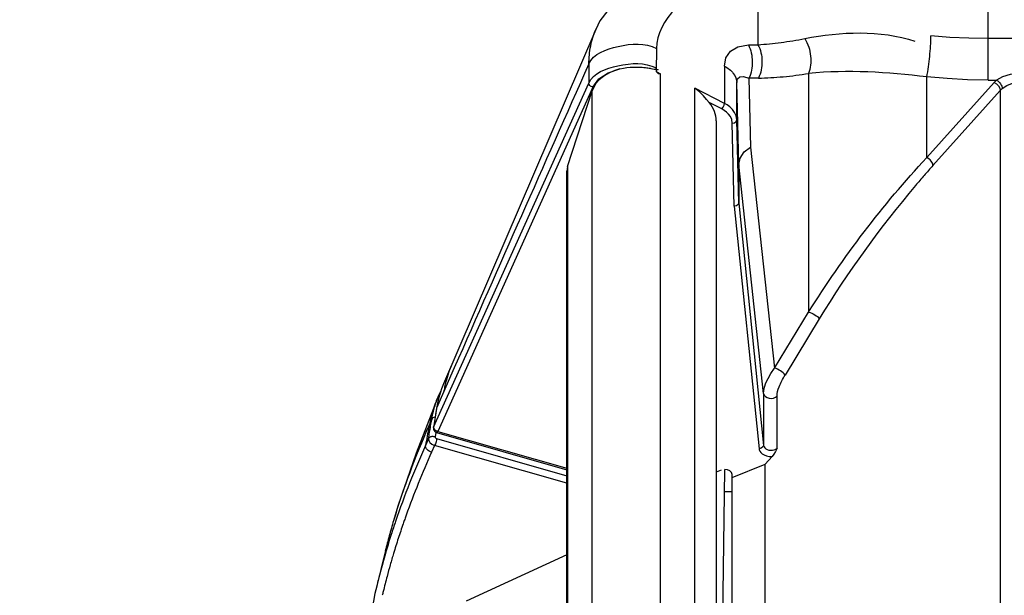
# Paper-space layout 'Sheet' of a CAD drawing. Header units: inches. Extents: x 0.2 to 10.8, y 0.2 to 8.3.
# Tile 408 of 545: x 7.28 to 7.549, y 5.279 to 5.436. Entities that reach past the tile are written whole.
import ezdxf

# ---------------------------------------------------------------- set-up
doc = ezdxf.new("R2010")
doc.units = ezdxf.units.IN
doc.header["$MEASUREMENT"] = 0
doc.layers.get('0').update_dxf_attribs({"lineweight": 5})
doc.styles.add('My Text', font='tahoma.ttf')
doc.dimstyles.new('My Dimension - mm [in] (ANSI)$0', dxfattribs={"dimtxt": 0.12, "dimasz": 0.09842519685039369, "dimexe": 0.125, "dimexo": 0.06299999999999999, "dimgap": 0.03149606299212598, "dimtad": 0, "dimlfac": 250, "dimzin": 4, "dimdsep": 46, "dimtxsty": 'My Text', "dimblk": 'Filled-1', "dimcen": 0.09, "dimclrd": 1, "dimclre": 1, "dimclrt": 1, "dimadec": 1, "dimazin": 1, "dimtfac": 1, "dimtofl": 0, "dimtmove": 0, "dimatfit": 3, "dimfxl": 1, "dimtolj": 1, "dimtzin": 4, "dimlwd": -1, "dimlwe": -1, "dimarcsym": 0})

# ---------------------------------------------------------------- blocks, each defined once
blk = doc.blocks.new('*D9')
at = {"color": 1, "true_color": 0xff0000}
for p, q in [((5.461310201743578, 5.576518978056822), (5.461310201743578, 5.817323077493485)), ((5.701310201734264, 5.590889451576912), (5.701310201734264, 5.817323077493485)), ((5.362885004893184, 5.692323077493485), (5.26445980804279, 5.692323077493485)), ((5.799735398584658, 5.692323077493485), (5.898160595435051, 5.692323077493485))]:
    blk.add_line(p, q, dxfattribs=at)
at = {"layer": 'Defpoints', "color": 0}
for p in [(5.461310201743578, 5.692323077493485), (5.701310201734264, 5.527889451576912), (5.461310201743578, 5.513518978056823)]:
    blk.add_point(p, dxfattribs=at)
at = {"color": 1, "true_color": 0xff0000, "insert": (6.673954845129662, 5.692323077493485), "char_height": 0.12, "attachment_point": 5, "style": 'My Text'}
blk.add_mtext('\\A1;60.00 mm [2.362 in]', dxfattribs=at)
blk = doc.blocks.new('Filled-1')

psp = doc.layouts.new('Sheet')

# ---------------------------------------------------------------- linework, layer by layer
at = {"color": 0, "linetype": 'ByBlock', "lineweight": -3}
for p, q in [((7.544570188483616, 5.419666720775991), (7.54457018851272, 5.453578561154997)), ((7.481725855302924, 5.444728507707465), (7.481725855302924, 5.429338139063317)), ((7.437426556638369, 5.433465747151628), (7.395868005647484, 5.336687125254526)), ((7.875184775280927, 5.430980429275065), (7.54457018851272, 5.430980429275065)), ((7.45396779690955, 5.428324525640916), (7.453896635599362, 5.421971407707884)), ((7.47909978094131, 5.42928342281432), (7.481725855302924, 5.429338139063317)), ((7.435531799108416, 5.424057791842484), (7.435488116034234, 5.418850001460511)), ((7.452482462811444, 5.422844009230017), (7.453387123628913, 5.422674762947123)), ((7.453896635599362, 5.421971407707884), (7.454491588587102, 5.421478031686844)), ((7.453896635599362, 5.421971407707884), (7.455115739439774, 5.421344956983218)), ((7.453903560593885, 5.422589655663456), (7.454414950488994, 5.422567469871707)), ((7.454414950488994, 5.422567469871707), (7.454494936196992, 5.42264647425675)), ((7.472574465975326, 5.423466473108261), (7.472574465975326, 5.413301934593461)), ((7.454491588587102, 5.421478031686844), (7.45491167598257, 5.421391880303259)), ((7.45491167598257, 5.421391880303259), (7.455115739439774, 5.421344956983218)), ((7.455115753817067, 5.207618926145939), (7.455115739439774, 5.421344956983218)), ((7.475918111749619, 5.408765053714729), (7.475918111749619, 5.418964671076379)), ((7.476478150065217, 5.396572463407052), (7.475918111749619, 5.418964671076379)), ((7.481850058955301, 5.420201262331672), (7.479223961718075, 5.420146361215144)), ((7.479223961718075, 5.420146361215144), (7.479693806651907, 5.401360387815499)), ((7.495554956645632, 5.42145782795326), (7.495554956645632, 5.356265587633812)), ((7.527815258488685, 5.398487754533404), (7.527815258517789, 5.420526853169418)), ((7.527815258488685, 5.398487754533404), (7.54621687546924, 5.419017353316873)), ((7.544570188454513, 5.419666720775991), (7.546895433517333, 5.419666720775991)), ((7.54621687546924, 5.419017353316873), (7.546895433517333, 5.419666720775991)), ((7.393136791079, 5.324836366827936), (7.435487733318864, 5.418850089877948)), ((7.436609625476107, 5.417738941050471), (7.394251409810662, 5.323640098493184)), ((7.429685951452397, 5.39607423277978), (7.436439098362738, 5.416727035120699)), ((7.436439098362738, 5.207837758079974), (7.436439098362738, 5.416727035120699)), ((7.464489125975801, 5.206428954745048), (7.464489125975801, 5.417492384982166)), ((7.472574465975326, 5.413301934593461), (7.464489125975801, 5.417492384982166)), ((7.529502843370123, 5.396318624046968), (7.547904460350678, 5.41684822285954)), ((7.547904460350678, 5.41684822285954), (7.548413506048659, 5.417335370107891)), ((7.547904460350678, 5.41684822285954), (7.547904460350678, 5.146248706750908)), ((7.471855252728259, 5.411763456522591), (7.468415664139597, 5.413546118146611)), ((7.470336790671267, 5.408520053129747), (7.470336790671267, 5.203846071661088)), ((7.476478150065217, 5.386070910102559), (7.475918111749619, 5.408765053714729)), ((7.475257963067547, 5.38518448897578), (7.474697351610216, 5.407901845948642)), ((7.479693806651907, 5.401360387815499), (7.486223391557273, 5.340939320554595)), ((7.42948190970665, 5.190917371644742), (7.42948190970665, 5.394807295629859)), ((7.429685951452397, 5.39607423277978), (7.429483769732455, 5.394807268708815)), ((7.429685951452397, 5.39607423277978), (7.429685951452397, 5.191417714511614)), ((7.476478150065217, 5.396562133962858), (7.476478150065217, 5.386070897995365)), ((7.48324124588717, 5.33398028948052), (7.476478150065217, 5.396562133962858)), ((7.475257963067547, 5.38518448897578), (7.482023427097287, 5.318933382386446)), ((7.476478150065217, 5.386070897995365), (7.48324124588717, 5.319842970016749)), ((7.486223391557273, 5.340939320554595), (7.495554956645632, 5.356265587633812)), ((7.498436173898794, 5.354376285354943), (7.489104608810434, 5.339050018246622)), ((7.398780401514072, 5.34103070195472), (7.393952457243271, 5.330029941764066)), ((7.39585395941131, 5.336654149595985), (7.395315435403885, 5.335279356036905)), ((7.394548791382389, 5.33359051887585), (7.393858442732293, 5.331969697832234)), ((7.394484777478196, 5.333441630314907), (7.394138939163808, 5.332584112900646)), ((7.394754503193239, 5.333564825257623), (7.394265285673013, 5.331710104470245)), ((7.39509549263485, 5.334744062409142), (7.394548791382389, 5.33359051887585)), ((7.395315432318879, 5.335279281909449), (7.394730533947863, 5.333500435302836)), ((7.395184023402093, 5.334885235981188), (7.39509549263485, 5.334744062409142)), ((7.48324124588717, 5.33398028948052), (7.48324124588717, 5.319842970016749)), ((7.486921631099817, 5.319115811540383), (7.486921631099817, 5.333325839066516)), ((7.393858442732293, 5.331969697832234), (7.393688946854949, 5.33156246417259)), ((7.394300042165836, 5.33181300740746), (7.393906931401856, 5.329876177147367)), ((7.394138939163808, 5.332584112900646), (7.393998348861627, 5.332209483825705)), ((7.393906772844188, 5.329874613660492), (7.393087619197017, 5.324669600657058)), ((7.393952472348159, 5.330030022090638), (7.393676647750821, 5.328305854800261)), ((7.393952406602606, 5.330030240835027), (7.393906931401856, 5.329876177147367)), ((7.392603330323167, 5.32695099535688), (7.391833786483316, 5.325197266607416)), ((7.391967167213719, 5.325498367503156), (7.391841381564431, 5.325197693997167)), ((7.391967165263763, 5.325498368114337), (7.391855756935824, 5.324908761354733)), ((7.392308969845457, 5.325185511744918), (7.392603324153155, 5.326950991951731)), ((7.393136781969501, 5.324836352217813), (7.393089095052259, 5.324675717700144)), ((7.393238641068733, 5.324354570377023), (7.393136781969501, 5.324836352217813)), ((7.393724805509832, 5.323369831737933), (7.39352812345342, 5.322134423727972)), ((7.39394352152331, 5.323334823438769), (7.42948190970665, 5.313173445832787)), ((7.394251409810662, 5.323640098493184), (7.393943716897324, 5.323334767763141)), ((7.394251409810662, 5.323640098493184), (7.42948190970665, 5.313566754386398)), ((7.391733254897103, 5.32163175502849), (7.390915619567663, 5.319815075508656)), ((7.393387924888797, 5.319790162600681), (7.392588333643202, 5.318011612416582)), ((7.42948190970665, 5.309470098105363), (7.393387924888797, 5.319790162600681)), ((7.393921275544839, 5.321716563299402), (7.42948190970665, 5.311548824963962)), ((7.483678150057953, 5.314701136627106), (7.485586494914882, 5.316806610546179)), ((7.474714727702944, 5.311039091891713), (7.483678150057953, 5.314701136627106)), ((7.483681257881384, 5.199385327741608), (7.483678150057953, 5.314701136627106)), ((7.471622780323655, 5.313067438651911), (7.470336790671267, 5.312542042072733)), ((7.472565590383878, 5.313255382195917), (7.471235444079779, 5.204848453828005)), ((7.474714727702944, 5.311039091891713), (7.474652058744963, 5.311885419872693)), ((7.474714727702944, 5.200925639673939), (7.474714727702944, 5.311039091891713)), ((7.472568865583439, 5.307262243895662), (7.474714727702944, 5.307262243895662)), ((7.379951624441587, 5.291074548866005), (7.377348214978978, 5.280372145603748)), ((7.42948190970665, 5.289965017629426), (7.4019909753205, 5.277239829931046)), ((7.377349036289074, 5.28037345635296), (7.377103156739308, 5.279323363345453))]:
    psp.add_line(p, q, dxfattribs=at)
for points in [[(7.462699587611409, 5.44957937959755), (7.455458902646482, 5.448637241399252), (7.448545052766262, 5.445907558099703), (7.442861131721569, 5.441589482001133), (7.438564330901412, 5.435805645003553), (7.437418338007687, 5.433446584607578)], [(7.54457018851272, 5.430980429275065), (7.539354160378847, 5.431069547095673), (7.534150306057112, 5.431336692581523), (7.528970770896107, 5.431781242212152)], [(7.472574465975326, 5.423466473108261), (7.47297024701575, 5.425754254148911), (7.474173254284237, 5.42756885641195), (7.476203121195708, 5.428790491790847), (7.47909978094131, 5.42928342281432)], [(7.436609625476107, 5.417738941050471), (7.438228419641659, 5.419959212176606), (7.440788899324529, 5.421674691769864), (7.444013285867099, 5.422698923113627)], [(7.444013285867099, 5.422698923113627), (7.445004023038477, 5.422911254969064), (7.445945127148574, 5.423058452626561), (7.446817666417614, 5.423151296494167), (7.447615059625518, 5.423201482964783), (7.448337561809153, 5.423219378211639), (7.448987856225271, 5.423213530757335), (7.449570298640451, 5.423190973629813), (7.450090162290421, 5.423157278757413), (7.450553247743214, 5.423116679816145), (7.450965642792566, 5.423072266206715), (7.45133354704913, 5.423026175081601), (7.451663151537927, 5.422979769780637), (7.451960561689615, 5.422933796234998), (7.452231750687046, 5.422888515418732), (7.452482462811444, 5.422844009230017)], [(7.453387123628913, 5.422674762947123), (7.45361281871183, 5.42263495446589), (7.453838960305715, 5.422598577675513), (7.453903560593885, 5.422589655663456)], [(7.475918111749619, 5.418964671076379), (7.476137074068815, 5.420026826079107), (7.476745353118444, 5.420582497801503), (7.477744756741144, 5.420655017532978), (7.479223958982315, 5.420146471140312)], [(7.544570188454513, 5.419666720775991), (7.538967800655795, 5.4197624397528), (7.533378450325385, 5.420049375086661), (7.527815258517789, 5.420526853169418)], [(7.54621687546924, 5.419017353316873), (7.546862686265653, 5.418620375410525), (7.547410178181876, 5.418068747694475), (7.547776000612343, 5.417446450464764), (7.547904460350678, 5.41684822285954)], [(7.552972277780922, 5.421475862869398), (7.550596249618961, 5.421216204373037), (7.54853732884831, 5.42055037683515), (7.546895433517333, 5.419666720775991)], [(7.548413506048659, 5.417335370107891), (7.549698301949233, 5.418212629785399), (7.55125725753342, 5.418860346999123), (7.552972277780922, 5.419102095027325)], [(7.468415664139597, 5.413546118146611), (7.467705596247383, 5.414395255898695), (7.466827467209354, 5.415367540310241), (7.465765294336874, 5.4164135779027), (7.464489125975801, 5.417492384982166)], [(7.471855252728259, 5.411763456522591), (7.472209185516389, 5.412221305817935), (7.472472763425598, 5.412785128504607), (7.472574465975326, 5.413301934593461)], [(7.474697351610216, 5.407901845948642), (7.474539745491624, 5.408852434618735), (7.474176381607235, 5.40967189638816), (7.473681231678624, 5.410360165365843), (7.473108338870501, 5.410927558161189), (7.472493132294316, 5.411389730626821), (7.471855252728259, 5.411763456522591)], [(7.475918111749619, 5.408765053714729), (7.475732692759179, 5.409883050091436), (7.475305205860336, 5.41084633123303), (7.474722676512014, 5.411654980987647), (7.474048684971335, 5.412321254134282), (7.473324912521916, 5.412863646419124), (7.472574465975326, 5.413301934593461)], [(7.474697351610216, 5.407901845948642), (7.475306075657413, 5.408017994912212), (7.475753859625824, 5.40833462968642), (7.475918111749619, 5.408765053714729)], [(7.476478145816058, 5.396572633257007), (7.476858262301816, 5.398368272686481), (7.477965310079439, 5.400016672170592), (7.479693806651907, 5.401360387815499)], [(7.47647736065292, 5.386078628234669), (7.476314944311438, 5.385638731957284), (7.47586562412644, 5.385312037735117), (7.475257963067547, 5.38518448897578)], [(7.48324124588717, 5.33398028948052), (7.483310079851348, 5.334821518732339), (7.483526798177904, 5.335790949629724), (7.483907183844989, 5.336891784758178), (7.484467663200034, 5.338117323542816), (7.485231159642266, 5.339469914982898), (7.486223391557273, 5.340939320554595)], [(7.393689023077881, 5.331562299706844), (7.38833470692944, 5.317741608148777), (7.383384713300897, 5.303184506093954), (7.382187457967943, 5.299260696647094)], [(7.393089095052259, 5.324675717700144), (7.393074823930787, 5.324507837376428), (7.393115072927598, 5.324184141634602), (7.393236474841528, 5.323897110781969), (7.393417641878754, 5.323660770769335), (7.393633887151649, 5.323480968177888), (7.393866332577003, 5.323360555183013), (7.393943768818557, 5.323334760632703)], [(7.394251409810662, 5.323640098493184), (7.393652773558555, 5.323909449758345), (7.393238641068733, 5.324354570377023)], [(7.391733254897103, 5.32163175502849), (7.391780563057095, 5.321136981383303), (7.392062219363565, 5.320631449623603), (7.392619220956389, 5.320133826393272), (7.393387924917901, 5.319790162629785)], [(7.393921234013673, 5.321716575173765), (7.393883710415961, 5.321332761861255), (7.393784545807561, 5.320851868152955), (7.39361436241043, 5.320300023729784), (7.393387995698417, 5.319790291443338)], [(7.48324124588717, 5.319842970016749), (7.483077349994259, 5.319406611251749), (7.482630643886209, 5.319072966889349), (7.482023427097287, 5.318933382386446)], [(7.48324124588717, 5.319842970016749), (7.483285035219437, 5.319633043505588), (7.483385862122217, 5.31940522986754), (7.483561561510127, 5.319165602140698), (7.483831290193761, 5.318927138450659), (7.484204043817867, 5.318715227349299), (7.484665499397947, 5.318562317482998), (7.485178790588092, 5.318494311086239), (7.485698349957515, 5.318522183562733), (7.486182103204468, 5.318643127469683), (7.486598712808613, 5.318846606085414), (7.486921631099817, 5.319115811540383)], [(7.482023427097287, 5.318933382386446), (7.482087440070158, 5.318617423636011), (7.482231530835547, 5.318276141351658), (7.482479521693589, 5.317917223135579), (7.482857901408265, 5.317556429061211), (7.483382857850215, 5.31722532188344), (7.484043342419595, 5.316966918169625), (7.484797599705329, 5.316820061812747), (7.485586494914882, 5.316806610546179)], [(7.486921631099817, 5.319115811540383), (7.486480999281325, 5.31820786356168), (7.486033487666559, 5.317411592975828), (7.48558649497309, 5.316806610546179)], [(7.377103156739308, 5.279323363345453), (7.37337352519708, 5.257826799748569), (7.372125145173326, 5.23627901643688)]]:
    psp.add_lwpolyline(points, dxfattribs=at)
for centre, radius, start, end in [((24.77566005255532, -2.301185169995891), 18.9831348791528, 155.9864373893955, 156.260482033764), ((7.425122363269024, 5.329945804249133), 0.02956416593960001, 170.0639947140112, 171.1487492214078), ((7.421021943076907, 5.322257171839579), 0.02879789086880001, 160.318271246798, 161.1928815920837), ((7.420954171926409, 5.322281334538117), 0.02872594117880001, 159.7773796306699, 160.318123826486), ((7.601839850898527, 5.22458957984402), 0.2314231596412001, 155.7018620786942, 161.2237213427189), ((7.573794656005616, 5.232536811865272), 0.2001182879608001, 166.3050747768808, 166.6140826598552)]:
    psp.add_arc(centre, radius, start, end, dxfattribs=at)
for centre, major_axis, ratio, start_param, end_param in [((7.448133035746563, 5.414678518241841), (0.011998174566, -0.0002960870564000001), 0.7068914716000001, 1.938680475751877, 2.9326976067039), ((7.456350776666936, 5.408692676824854), (0.0139838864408, -0.0003450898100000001), 0.7068914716, 0.0174426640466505, 0.5477741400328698), ((7.472648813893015, 5.311835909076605), (0.002005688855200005, -4.949573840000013e-05), 0.7068914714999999, 0.06980256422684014, 1.58823899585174)]:
    psp.add_ellipse(centre, major_axis=major_axis, ratio=ratio, start_param=start_param, end_param=end_param, dxfattribs=at)
for points in [[(7.469913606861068, 5.444482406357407), (7.462347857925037, 5.444340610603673), (7.454096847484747, 5.43589050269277), (7.45396779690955, 5.428324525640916)], [(7.494485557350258, 5.431005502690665), (7.504340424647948, 5.432933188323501), (7.515045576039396, 5.4333985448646), (7.524602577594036, 5.430316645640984)], [(7.527815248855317, 5.420526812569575), (7.51713208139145, 5.421792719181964), (7.506257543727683, 5.422546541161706), (7.495554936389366, 5.421457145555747)], [(7.495557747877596, 5.356265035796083), (7.504940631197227, 5.371287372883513), (7.515750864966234, 5.385521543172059), (7.527818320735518, 5.398486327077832)], [(7.524751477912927, 5.390845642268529), (7.51506372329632, 5.37940577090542), (7.506194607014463, 5.367203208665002), (7.498436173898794, 5.354376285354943)], [(7.391833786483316, 5.325197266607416), (7.388099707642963, 5.316753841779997), (7.384808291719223, 5.308087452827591), (7.382181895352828, 5.299236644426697)]]:
    psp.add_open_spline(points, degree=3, dxfattribs=at)
for points, knots in [([(7.435531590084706, 5.424056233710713), (7.435554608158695, 5.42570726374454), (7.435862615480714, 5.428921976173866), (7.436793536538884, 5.432022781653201), (7.437407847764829, 5.433455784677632)], [0, 0, 0, 0, 0.5143387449, 1, 1, 1, 1]), ([(7.435531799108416, 5.424057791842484), (7.436788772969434, 5.42688838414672), (7.444018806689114, 5.429461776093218), (7.450861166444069, 5.429924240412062), (7.453967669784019, 5.42832439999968)], [0, 0, 0, 0, 0.4698753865, 1, 1, 1, 1]), ([(7.481725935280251, 5.429338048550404), (7.483826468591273, 5.429463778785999), (7.488101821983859, 5.42988349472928), (7.492338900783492, 5.430585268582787), (7.494485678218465, 5.431005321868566)], [0, 0, 0, 0, 0.4903077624, 1, 1, 1, 1]), ([(7.494485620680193, 5.43100540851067), (7.495395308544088, 5.429568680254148), (7.49642001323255, 5.426324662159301), (7.496117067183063, 5.422934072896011), (7.495554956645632, 5.421457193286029)], [0, 0, 0, 0, 0.5183298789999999, 1, 1, 1, 1]), ([(7.527815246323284, 5.420526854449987), (7.528197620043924, 5.422379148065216), (7.528678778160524, 5.426128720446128), (7.528970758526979, 5.429898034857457), (7.528970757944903, 5.431781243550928)], [0, 0, 0, 0, 0.5010783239, 1, 1, 1, 1]), ([(7.479099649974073, 5.429283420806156), (7.479814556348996, 5.427895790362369), (7.480458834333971, 5.424730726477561), (7.479901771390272, 5.421547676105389), (7.479223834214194, 5.420146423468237)], [0, 0, 0, 0, 0.5006945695, 1, 1, 1, 1]), ([(7.481725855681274, 5.429338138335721), (7.482437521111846, 5.427956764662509), (7.483148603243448, 5.424797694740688), (7.482533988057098, 5.421612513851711), (7.481849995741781, 5.4202011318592)], [0, 0, 0, 0, 0.4976826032, 1, 1, 1, 1]), ([(7.435488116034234, 5.418850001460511), (7.436755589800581, 5.421663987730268), (7.443993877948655, 5.424186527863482), (7.450810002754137, 5.424580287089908), (7.453907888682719, 5.422975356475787)], [0, 0, 0, 0, 0.4693790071, 1, 1, 1, 1]), ([(7.472574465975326, 5.423466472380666), (7.473502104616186, 5.422997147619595), (7.475103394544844, 5.421784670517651), (7.475895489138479, 5.419861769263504), (7.475918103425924, 5.418964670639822)], [0, 0, 0, 0, 0.5367120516, 1, 1, 1, 1]), ([(7.481850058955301, 5.420201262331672), (7.48410258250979, 5.420248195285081), (7.48868906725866, 5.420519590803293), (7.493246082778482, 5.421096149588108), (7.495554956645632, 5.42145782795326)], [0, 0, 0, 0, 0.4908478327, 1, 1, 1, 1]), ([(7.546895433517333, 5.419666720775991), (7.547326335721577, 5.419405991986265), (7.548004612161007, 5.418707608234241), (7.548413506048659, 5.417783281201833), (7.548413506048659, 5.417335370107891)], [0, 0, 0, 0, 0.5292846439, 1, 1, 1, 1]), ([(7.436609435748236, 5.417738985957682), (7.436314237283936, 5.417808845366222), (7.435802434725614, 5.418067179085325), (7.435484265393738, 5.418600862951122), (7.435487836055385, 5.418850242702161)], [0, 0, 0, 0, 0.5487978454, 1, 1, 1, 1]), ([(7.529502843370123, 5.396318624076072), (7.529502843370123, 5.396757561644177), (7.529037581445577, 5.397671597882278), (7.528278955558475, 5.398279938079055), (7.527815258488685, 5.398487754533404)], [0, 0, 0, 0, 0.4634670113, 1, 1, 1, 1]), ([(7.529502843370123, 5.396318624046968), (7.528705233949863, 5.395422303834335), (7.527110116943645, 5.393607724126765), (7.525537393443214, 5.391773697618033), (7.524751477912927, 5.390845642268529)], [0, 0, 0, 0, 0.4966266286, 1, 1, 1, 1]), ([(7.495554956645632, 5.356265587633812), (7.496163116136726, 5.356162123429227), (7.497183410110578, 5.355579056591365), (7.4982089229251, 5.354875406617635), (7.498436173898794, 5.354376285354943)], [0, 0, 0, 0, 0.5293813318, 1, 1, 1, 1]), ([(7.397894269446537, 5.341422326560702), (7.39755756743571, 5.34063746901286), (7.396952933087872, 5.339031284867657), (7.396495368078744, 5.337377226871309), (7.396303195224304, 5.336539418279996)], [0, 0, 0, 0, 0.4983851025, 1, 1, 1, 1]), ([(7.489104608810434, 5.339050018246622), (7.48887735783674, 5.339549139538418), (7.487851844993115, 5.340252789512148), (7.486831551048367, 5.34083585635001), (7.486223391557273, 5.340939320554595)], [0, 0, 0, 0, 0.4706186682, 1, 1, 1, 1]), ([(7.486921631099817, 5.333325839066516), (7.486921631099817, 5.334187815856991), (7.487542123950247, 5.336208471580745), (7.48848339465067, 5.33802972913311), (7.489104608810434, 5.339050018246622)], [0, 0, 0, 0, 0.4191465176, 1, 1, 1, 1]), ([(7.396303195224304, 5.336539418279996), (7.39624655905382, 5.336292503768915), (7.396139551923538, 5.335796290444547), (7.396045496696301, 5.335297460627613), (7.396001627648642, 5.335047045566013)], [0, 0, 0, 0, 0.4991115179, 1, 1, 1, 1]), ([(7.48324124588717, 5.33398028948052), (7.483307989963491, 5.333327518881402), (7.484844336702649, 5.332335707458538), (7.486418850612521, 5.332764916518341), (7.486921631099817, 5.333325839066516)], [0, 0, 0, 0, 0.4655537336, 1, 1, 1, 1]), ([(7.39368904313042, 5.331562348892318), (7.393539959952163, 5.331196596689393), (7.393256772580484, 5.330458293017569), (7.393004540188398, 5.329708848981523), (7.392886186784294, 5.329331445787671)], [0, 0, 0, 0, 0.4996477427, 1, 1, 1, 1]), ([(7.392961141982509, 5.328737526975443), (7.393029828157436, 5.329032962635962), (7.393175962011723, 5.329620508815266), (7.393340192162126, 5.33020325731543), (7.393426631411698, 5.330492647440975)], [0, 0, 0, 0, 0.5010665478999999, 1, 1, 1, 1]), ([(7.393426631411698, 5.330492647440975), (7.393479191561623, 5.330668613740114), (7.393587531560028, 5.331019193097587), (7.393702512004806, 5.331367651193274), (7.393761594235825, 5.331541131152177)], [0, 0, 0, 0, 0.5005225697, 1, 1, 1, 1]), ([(7.394220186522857, 5.332501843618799), (7.39417150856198, 5.332459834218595), (7.394085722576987, 5.332370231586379), (7.39402140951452, 5.332263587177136), (7.393998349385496, 5.332209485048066)], [0, 0, 0, 0, 0.5222853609, 1, 1, 1, 1]), ([(7.39439739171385, 5.332625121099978), (7.394365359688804, 5.332607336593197), (7.394304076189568, 5.332569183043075), (7.394246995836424, 5.332524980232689), (7.394220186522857, 5.332501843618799)], [0, 0, 0, 0, 0.5085045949, 1, 1, 1, 1]), ([(7.392886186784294, 5.329331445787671), (7.392690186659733, 5.328706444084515), (7.392339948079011, 5.327438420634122), (7.392077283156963, 5.326149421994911), (7.391967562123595, 5.325499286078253)], [0, 0, 0, 0, 0.4983582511, 1, 1, 1, 1]), ([(7.392602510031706, 5.326949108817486), (7.3926533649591, 5.327249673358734), (7.392763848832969, 5.327847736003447), (7.39289247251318, 5.328442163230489), (7.392961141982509, 5.328737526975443)], [0, 0, 0, 0, 0.5013116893, 1, 1, 1, 1]), ([(7.393525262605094, 5.32754749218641), (7.393319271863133, 5.327521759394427), (7.392950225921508, 5.32739431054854), (7.392670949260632, 5.32710684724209), (7.39260332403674, 5.326950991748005)], [0, 0, 0, 0, 0.5499321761, 1, 1, 1, 1]), ([(7.391855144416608, 5.324908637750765), (7.391693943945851, 5.324060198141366), (7.391376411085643, 5.322363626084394), (7.391068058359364, 5.320665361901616), (7.390916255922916, 5.319816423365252)], [0, 0, 0, 0, 0.5003515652, 1, 1, 1, 1]), ([(7.391731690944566, 5.321628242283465), (7.391826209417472, 5.322221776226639), (7.392016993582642, 5.323408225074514), (7.3922114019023, 5.324594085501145), (7.392309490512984, 5.325186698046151)], [0, 0, 0, 0, 0.5001403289, 1, 1, 1, 1]), ([(7.392800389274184, 5.32223829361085), (7.392681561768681, 5.322232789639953), (7.39245155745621, 5.322200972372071), (7.392236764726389, 5.32211062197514), (7.392141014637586, 5.322054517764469)], [0, 0, 0, 0, 0.517349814, 1, 1, 1, 1]), ([(7.393528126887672, 5.322134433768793), (7.393416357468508, 5.32217475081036), (7.393174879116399, 5.322231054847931), (7.392927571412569, 5.32224418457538), (7.392800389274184, 5.32223829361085)], [0, 0, 0, 0, 0.482733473, 1, 1, 1, 1]), ([(7.393528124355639, 5.322134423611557), (7.393514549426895, 5.322079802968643), (7.393555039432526, 5.321946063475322), (7.393645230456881, 5.321856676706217), (7.39370062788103, 5.321815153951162)], [0, 0, 0, 0, 0.4484147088, 1, 1, 1, 1]), ([(7.392588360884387, 5.318012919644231), (7.392137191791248, 5.3181171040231), (7.391330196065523, 5.318515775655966), (7.390853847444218, 5.319413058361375), (7.390916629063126, 5.319814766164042)], [0, 0, 0, 0, 0.5324610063, 1, 1, 1, 1]), ([(7.392141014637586, 5.322054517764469), (7.392049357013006, 5.322000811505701), (7.391890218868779, 5.321879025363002), (7.391770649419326, 5.321715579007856), (7.391733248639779, 5.321631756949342)], [0, 0, 0, 0, 0.5364750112, 1, 1, 1, 1]), ([(7.39370062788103, 5.321815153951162), (7.393733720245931, 5.321790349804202), (7.393803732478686, 5.321748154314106), (7.393881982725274, 5.32172275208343), (7.393921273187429, 5.32171657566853)], [0, 0, 0, 0, 0.5097586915, 1, 1, 1, 1]), ([(7.392590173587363, 5.31801250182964), (7.391316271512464, 5.315178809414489), (7.388881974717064, 5.30948356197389), (7.386676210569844, 5.303695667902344), (7.385638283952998, 5.300790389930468)], [0, 0, 0, 0, 0.5017567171, 1, 1, 1, 1]), ([(7.385638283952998, 5.300790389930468), (7.385498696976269, 5.300399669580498), (7.38522184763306, 5.299617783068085), (7.384949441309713, 5.298834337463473), (7.384814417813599, 5.298442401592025)], [0, 0, 0, 0, 0.5002193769, 1, 1, 1, 1]), ([(7.382181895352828, 5.299236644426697), (7.381777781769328, 5.297874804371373), (7.380999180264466, 5.295141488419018), (7.380280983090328, 5.292391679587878), (7.379937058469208, 5.291012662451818)], [0, 0, 0, 0, 0.4998726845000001, 1, 1, 1, 1]), ([(7.382732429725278, 5.299078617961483), (7.382530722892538, 5.298482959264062), (7.38213274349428, 5.297290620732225), (7.381745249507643, 5.296094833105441), (7.381554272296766, 5.295496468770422)], [0, 0, 0, 0, 0.5003109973, 1, 1, 1, 1]), ([(7.384814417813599, 5.298442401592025), (7.384351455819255, 5.297098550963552), (7.3834531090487, 5.294405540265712), (7.38260874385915, 5.291695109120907), (7.38220097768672, 5.29033770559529)], [0, 0, 0, 0, 0.5007105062, 1, 1, 1, 1]), ([(7.381554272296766, 5.295496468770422), (7.381315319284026, 5.294747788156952), (7.380846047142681, 5.293248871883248), (7.380393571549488, 5.291744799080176), (7.380171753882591, 5.29099206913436)], [0, 0, 0, 0, 0.5003680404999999, 1, 1, 1, 1]), ([(7.380171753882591, 5.29099206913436), (7.379653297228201, 5.289232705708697), (7.378664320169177, 5.285705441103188), (7.377770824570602, 5.282152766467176), (7.37734914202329, 5.280373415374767)], [0, 0, 0, 0, 0.5007547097, 1, 1, 1, 1]), ([(7.38220097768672, 5.29033770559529), (7.381886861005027, 5.289292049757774), (7.381275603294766, 5.28719785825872), (7.380697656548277, 5.285094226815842), (7.380417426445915, 5.284041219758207)], [0, 0, 0, 0, 0.5004951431, 1, 1, 1, 1]), ([(7.380417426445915, 5.284041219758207), (7.380234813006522, 5.283355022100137), (7.37987697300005, 5.281981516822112), (7.379533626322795, 5.280604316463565), (7.379365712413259, 5.279915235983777)], [0, 0, 0, 0, 0.5002948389, 1, 1, 1, 1])]:
    psp.add_open_spline(points, degree=3, knots=knots, dxfattribs=at)

# ---------------------------------------------------------------- dimensions: what is measured, and where the dimension line sits
dim = psp.add_linear_dim(base=(5.461310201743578, 5.692323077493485), p1=(5.701310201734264, 5.527889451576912), p2=(5.461310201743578, 5.513518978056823), dimstyle='My Dimension - mm [in] (ANSI)$0', override={"dimpost": ' mm'})
dim.commit()
dim.dimension.update_dxf_attribs({"geometry": '*D9', "text_midpoint": (6.673954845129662, 5.692323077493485), "dimtype": 160})

doc.saveas('drawing.dxf')
